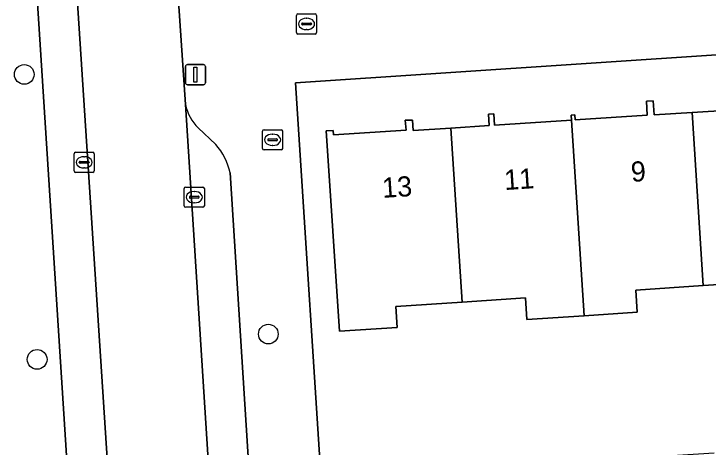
# Model space of a CAD drawing. Extents: x 159680 to 160786, y 387323 to 388340.
# Drawn here: x 160597.38 to 160631.84, y 388154.87 to 388176.4 of the extents above; entities that cross this region are included whole.
import ezdxf

# ---------------------------------------------------------------- set-up
doc = ezdxf.new("R2010")
doc.units = 0
for name, color, linetype in [('IMGEO_Boom', 7, 'Continuous'), ('IMGEO_Brandkraan', 7, 'Continuous'), ('IMGEO_Erf', 7, 'Continuous'), ('IMGEO_Kolk', 7, 'Continuous'), ('IMGEO_Lichtmast', 7, 'Continuous'), ('IMGEO_Pand', 7, 'Continuous'), ('IMGEO_Pand_nummerreeks', 7, 'Continuous'), ('IMGEO_Parkeervlak_open', 7, 'Continuous'), ('IMGEO_Rijbaan_lokaal_open', 7, 'Continuous'), ('IMGEO_Rioolput', 7, 'Continuous'), ('IMGEO_Voetpad_open', 7, 'Continuous')]:
    doc.layers.add(name, color=color, linetype=linetype)

msp = doc.modelspace()

# ---------------------------------------------------------------- linework, layer by layer
at = {"layer": 'IMGEO_Boom'}
for centre in [(160597.898, 388173.391), (160610.012, 388160.492), (160598.539, 388159.234)]:
    msp.add_circle(centre, 0.489, dxfattribs=at)
at = {"layer": 'IMGEO_Brandkraan'}
for p, q in [((160609.722, 388169.719), (160609.722, 388170.571)), ((160609.797, 388170.645), (160610.649, 388170.645)), ((160610.21, 388170.425), (160610.235, 388170.425)), ((160610.723, 388170.571), (160610.723, 388169.719)), ((160609.981, 388170.139), (160609.981, 388170.151)), ((160610.419, 388170.102), (160610.021, 388170.102)), ((160610.024, 388170.188), (160610.422, 388170.188)), ((160610.465, 388170.151), (160610.465, 388170.139)), ((160610.233, 388169.865), (160610.208, 388169.865)), ((160610.649, 388169.645), (160609.797, 388169.645))]:
    msp.add_line(p, q, dxfattribs=at)
for points in [[(160609.722, 388169.719), (160609.722, 388170.571)], [(160609.797, 388170.645), (160610.649, 388170.645)], [(160610.723, 388170.571), (160610.723, 388169.719)], [(160610.649, 388169.645), (160609.797, 388169.645)]]:
    msp.add_lwpolyline(points, dxfattribs=at)
for centre, radius, start, end in [((160609.799, 388170.569), 0.0765, 91.552, 178.448), ((160609.799, 388170.569), 0.0765, 91.552, 178.448), ((160610.647, 388170.569), 0.0765, 1.552, 88.448), ((160610.647, 388170.569), 0.0765, 1.552, 88.448), ((160610.021, 388170.148), 0.0403, 85.8775, 175.7526), ((160610.018, 388170.138), 0.0366, 178.938, 274.7102), ((160610.422, 388170.145), 0.043, 264.8664, 352.4533), ((160610.426, 388170.15), 0.0386, 1.7309, 96.639), ((160609.799, 388169.721), 0.0765, 181.552, 268.448), ((160609.799, 388169.721), 0.0765, 181.552, 268.448), ((160610.647, 388169.721), 0.0765, 271.552, 358.448), ((160610.647, 388169.721), 0.0765, 271.552, 358.448)]:
    msp.add_arc(centre, radius, start, end, dxfattribs=at)
for centre, major_axis, ratio, start_param, end_param in [((160610.209, 388170.145), (-0.387, 0.002), 0.722429, 4.712389, 7.853982), ((160610.234, 388170.145), (-0.39, 0.002), 0.717154, 1.570796, 4.712389)]:
    msp.add_ellipse(centre, major_axis=major_axis, ratio=ratio, start_param=start_param, end_param=end_param, dxfattribs=at)
at = {"layer": 'IMGEO_Erf'}
for points in [[(160654.39, 388175.849), (160611.36, 388172.98), (160612.796, 388150.646), (160613.175, 388150.67), (160612.998, 388153.329), (160618.62, 388153.702), (160618.776, 388151.041), (160622.507, 388151.288), (160622.329, 388153.947), (160624.847, 388154.114), (160625.018, 388151.454), (160627.634, 388151.628), (160627.463, 388154.288), (160632.136, 388154.597)], [(160634.703, 388163.105), (160631.6, 388162.901), (160628.244, 388162.681), (160628.316, 388161.575), (160625.683, 388161.402), (160622.847, 388161.216), (160622.777, 388162.287), (160619.628, 388162.08), (160616.337, 388161.864), (160616.406, 388160.821), (160613.54, 388160.633), (160612.887, 388170.59), (160613.226, 388170.612), (160613.241, 388170.387), (160616.846, 388170.623), (160616.808, 388171.119), (160617.166, 388171.121), (160617.2, 388170.601), (160619.071, 388170.724), (160620.971, 388170.848), (160620.934, 388171.412), (160621.198, 388171.429), (160621.235, 388170.87), (160625.057, 388171.12), (160625.04, 388171.377), (160625.219, 388171.389), (160625.236, 388171.13), (160628.819, 388171.365), (160628.773, 388172.059), (160629.11, 388172.081), (160629.156, 388171.379), (160631.045, 388171.503), (160632.912, 388171.625)]]:
    msp.add_lwpolyline(points, dxfattribs=at)
at = {"layer": 'IMGEO_Kolk'}
for p, q in [((160600.371, 388168.601), (160600.371, 388169.453)), ((160600.446, 388169.527), (160601.298, 388169.527)), ((160601.372, 388169.453), (160601.372, 388168.601)), ((160600.63, 388169.021), (160600.63, 388169.033)), ((160601.068, 388168.984), (160600.67, 388168.984)), ((160600.673, 388169.07), (160601.071, 388169.07)), ((160600.859, 388169.307), (160600.884, 388169.307)), ((160601.114, 388169.033), (160601.114, 388169.021)), ((160600.882, 388168.747), (160600.857, 388168.747)), ((160601.298, 388168.527), (160600.446, 388168.527)), ((160605.835, 388166.869), (160605.835, 388167.721)), ((160605.91, 388167.795), (160606.762, 388167.795)), ((160606.836, 388167.721), (160606.836, 388166.869)), ((160606.094, 388167.289), (160606.094, 388167.301)), ((160606.137, 388167.338), (160606.535, 388167.338)), ((160606.323, 388167.575), (160606.348, 388167.575)), ((160606.578, 388167.301), (160606.578, 388167.289)), ((160606.532, 388167.252), (160606.134, 388167.252)), ((160606.346, 388167.015), (160606.321, 388167.015)), ((160606.762, 388166.795), (160605.91, 388166.795))]:
    msp.add_line(p, q, dxfattribs=at)
for points in [[(160600.371, 388168.601), (160600.371, 388169.453)], [(160600.446, 388169.527), (160601.298, 388169.527)], [(160601.372, 388169.453), (160601.372, 388168.601)], [(160601.298, 388168.527), (160600.446, 388168.527)], [(160605.835, 388166.869), (160605.835, 388167.721)], [(160605.91, 388167.795), (160606.762, 388167.795)], [(160606.836, 388167.721), (160606.836, 388166.869)], [(160606.762, 388166.795), (160605.91, 388166.795)]]:
    msp.add_lwpolyline(points, dxfattribs=at)
for centre, radius, start, end in [((160600.448, 388169.451), 0.0765, 91.552, 178.448), ((160600.448, 388169.451), 0.0765, 91.552, 178.448), ((160601.296, 388169.451), 0.0765, 1.552, 88.448), ((160601.296, 388169.451), 0.0765, 1.552, 88.448), ((160600.67, 388169.03), 0.0403, 85.8775, 175.7526), ((160600.667, 388169.02), 0.0366, 178.938, 274.7102), ((160601.071, 388169.027), 0.043, 264.8664, 352.4533), ((160601.075, 388169.032), 0.0386, 1.7309, 96.639), ((160600.448, 388168.603), 0.0765, 181.552, 268.448), ((160600.448, 388168.603), 0.0765, 181.552, 268.448), ((160601.296, 388168.603), 0.0765, 271.552, 358.448), ((160601.296, 388168.603), 0.0765, 271.552, 358.448), ((160605.912, 388167.719), 0.0765, 91.552, 178.448), ((160605.912, 388167.719), 0.0765, 91.552, 178.448), ((160606.76, 388167.719), 0.0765, 1.552, 88.448), ((160606.76, 388167.719), 0.0765, 1.552, 88.448), ((160606.134, 388167.298), 0.0403, 85.8775, 175.7526), ((160606.131, 388167.288), 0.0366, 178.938, 274.7102), ((160606.535, 388167.295), 0.043, 264.8664, 352.4533), ((160606.539, 388167.3), 0.0386, 1.7309, 96.639), ((160605.912, 388166.871), 0.0765, 181.552, 268.448), ((160605.912, 388166.871), 0.0765, 181.552, 268.448), ((160606.76, 388166.871), 0.0765, 271.552, 358.448), ((160606.76, 388166.871), 0.0765, 271.552, 358.448)]:
    msp.add_arc(centre, radius, start, end, dxfattribs=at)
for centre, major_axis, ratio, start_param, end_param in [((160600.858, 388169.027), (-0.387, 0.002), 0.722429, 4.712389, 7.853982), ((160600.883, 388169.027), (-0.39, 0.002), 0.717154, 1.570796, 4.712389), ((160606.322, 388167.295), (-0.387, 0.002), 0.722429, 4.712389, 7.853982), ((160606.347, 388167.295), (-0.39, 0.002), 0.717154, 1.570796, 4.712389)]:
    msp.add_ellipse(centre, major_axis=major_axis, ratio=ratio, start_param=start_param, end_param=end_param, dxfattribs=at)
at = {"layer": 'IMGEO_Lichtmast'}
for p, q in [((160605.999, 388173.884), (160606.789, 388173.884)), ((160606.789, 388173.884), (160605.999, 388173.884)), ((160605.899, 388172.984), (160605.899, 388173.784)), ((160605.899, 388173.784), (160605.899, 388172.984)), ((160606.889, 388173.784), (160606.889, 388172.984)), ((160606.889, 388172.984), (160606.889, 388173.784)), ((160606.789, 388172.884), (160605.999, 388172.884)), ((160605.999, 388172.884), (160606.789, 388172.884))]:
    msp.add_line(p, q, dxfattribs=at)
msp.add_lwpolyline([(160606.319, 388173.759), (160606.469, 388173.759), (160606.469, 388173.009), (160606.319, 388173.009), (160606.319, 388173.759)], dxfattribs=at)
for centre, start, end in [((160605.999, 388173.784), 90, 180), ((160605.999, 388173.784), 90, 180), ((160606.789, 388173.784), 0, 90), ((160606.789, 388173.784), 360, 90), ((160605.999, 388172.984), 180, 270), ((160605.999, 388172.984), 180, 270), ((160606.789, 388172.984), 270, 0), ((160606.789, 388172.984), 270, 0)]:
    msp.add_arc(centre, 0.1, start, end, dxfattribs=at)
at = {"layer": 'IMGEO_Pand'}
for points in [[(160631.045, 388171.503), (160629.156, 388171.379), (160629.11, 388172.081), (160628.773, 388172.059), (160628.819, 388171.365), (160625.236, 388171.13), (160625.219, 388171.389), (160625.04, 388171.377), (160625.057, 388171.12), (160625.683, 388161.402), (160628.316, 388161.575), (160628.244, 388162.681), (160631.6, 388162.901)], [(160637.014, 388172.192), (160636.888, 388172.184), (160636.903, 388171.949), (160633.305, 388171.713), (160633.263, 388172.342), (160632.867, 388172.316), (160632.912, 388171.625), (160631.045, 388171.503), (160631.6, 388162.901), (160634.703, 388163.105), (160634.761, 388162.214), (160637.645, 388162.403)], [(160625.057, 388171.12), (160621.235, 388170.87), (160621.198, 388171.429), (160620.934, 388171.412), (160620.971, 388170.848), (160619.071, 388170.724), (160619.628, 388162.08), (160622.777, 388162.287), (160622.847, 388161.216), (160625.683, 388161.402)], [(160619.071, 388170.724), (160617.2, 388170.601), (160617.166, 388171.121), (160616.808, 388171.119), (160616.846, 388170.623), (160613.241, 388170.387), (160613.226, 388170.612), (160612.887, 388170.59), (160613.54, 388160.633), (160616.406, 388160.821), (160616.337, 388161.864), (160619.628, 388162.08)]]:
    msp.add_lwpolyline(points, close=True, dxfattribs=at)
at = {"layer": 'IMGEO_Parkeervlak_open'}
for points in [[(160597.384, 388195.303), (160600.657, 388144.124)], [(160602.908, 388140.574), (160599.394, 388194.501)], [(160605.899, 388171.891), (160609.638, 388113.23)], [(160607.399, 388169.913), (160606.53, 388170.734)], [(160611.679, 388112.342), (160608.115, 388168.496)]]:
    msp.add_lwpolyline(points, dxfattribs=at)
for centre, radius, start, end in [((160608.177, 388172.383), 2.331, 192.1836, 225.0304), ((160605.19, 388167.908), 2.983, 11.3748, 42.2395)]:
    msp.add_arc(centre, radius, start, end, dxfattribs=at)
at = {"layer": 'IMGEO_Rijbaan_lokaal_open'}
for points in [[(160599.394, 388194.501), (160602.908, 388140.574), (160604.093, 388122.636)], [(160609.638, 388113.23), (160605.899, 388171.891), (160604.998, 388185.364)]]:
    msp.add_lwpolyline(points, dxfattribs=at)
at = {"layer": 'IMGEO_Rioolput'}
for p, q in [((160611.408, 388175.476), (160611.408, 388176.328)), ((160611.483, 388176.402), (160612.335, 388176.402)), ((160612.409, 388176.328), (160612.409, 388175.476)), ((160611.667, 388175.896), (160611.667, 388175.908)), ((160611.71, 388175.945), (160612.108, 388175.945)), ((160611.896, 388176.182), (160611.921, 388176.182)), ((160612.151, 388175.908), (160612.151, 388175.896)), ((160612.105, 388175.859), (160611.707, 388175.859)), ((160611.919, 388175.622), (160611.894, 388175.622)), ((160612.335, 388175.402), (160611.483, 388175.402))]:
    msp.add_line(p, q, dxfattribs=at)
for points in [[(160611.408, 388175.476), (160611.408, 388176.328)], [(160611.483, 388176.402), (160612.335, 388176.402)], [(160612.409, 388176.328), (160612.409, 388175.476)], [(160612.335, 388175.402), (160611.483, 388175.402)]]:
    msp.add_lwpolyline(points, dxfattribs=at)
for centre, radius, start, end in [((160611.485, 388176.326), 0.0765, 91.552, 178.448), ((160611.485, 388176.326), 0.0765, 91.552, 178.448), ((160612.333, 388176.326), 0.0765, 1.552, 88.448), ((160612.333, 388176.326), 0.0765, 1.552, 88.448), ((160611.707, 388175.905), 0.0403, 85.8775, 175.7526), ((160611.704, 388175.895), 0.0366, 178.938, 274.7102), ((160612.108, 388175.902), 0.043, 264.8664, 352.4533), ((160612.112, 388175.907), 0.0386, 1.7309, 96.639), ((160611.485, 388175.478), 0.0765, 181.552, 268.448), ((160611.485, 388175.478), 0.0765, 181.552, 268.448), ((160612.333, 388175.478), 0.0765, 271.552, 358.448), ((160612.333, 388175.478), 0.0765, 271.552, 358.448)]:
    msp.add_arc(centre, radius, start, end, dxfattribs=at)
for centre, major_axis, ratio, start_param, end_param in [((160611.895, 388175.902), (-0.387, 0.002), 0.722429, 4.712389, 7.853982), ((160611.92, 388175.902), (-0.39, 0.002), 0.717154, 1.570796, 4.712389)]:
    msp.add_ellipse(centre, major_axis=major_axis, ratio=ratio, start_param=start_param, end_param=end_param, dxfattribs=at)
at = {"layer": 'IMGEO_Voetpad_open'}
for points in [[(160600.657, 388144.124), (160597.384, 388195.303)], [(160604.998, 388185.364), (160605.899, 388171.891)], [(160615.593, 388107.121), (160612.884, 388149.277), (160612.796, 388150.646), (160611.36, 388172.98), (160654.39, 388175.849), (160654.494, 388175.853), (160654.666, 388175.847), (160654.836, 388175.826), (160655.004, 388175.79), (160655.168, 388175.739), (160655.326, 388175.673), (160655.479, 388175.594), (160655.623, 388175.501), (160655.759, 388175.396), (160655.884, 388175.279), (160655.999, 388175.151), (160656.102, 388175.014), (160656.192, 388174.868), (160656.269, 388174.714), (160656.331, 388174.555), (160656.38, 388174.39), (160656.413, 388174.222), (160655.879, 388182.521)], [(160606.53, 388170.734), (160607.399, 388169.913)], [(160608.115, 388168.496), (160611.679, 388112.342)]]:
    msp.add_lwpolyline(points, dxfattribs=at)
for centre, radius, start, end in [((160608.177, 388172.383), 2.331, 192.1836, 225.0304), ((160605.19, 388167.908), 2.983, 11.3748, 42.2395)]:
    msp.add_arc(centre, radius, start, end, dxfattribs=at)

# ---------------------------------------------------------------- texts
at = {"layer": 'IMGEO_Pand_nummerreeks'}
for s, rotation, p in [('9', 3.6727, (160628.035, 388168.051)), ('11', 3.6727, (160621.747, 388167.647)), ('13', 3.6745, (160615.69, 388167.258))]:
    msp.add_text(s, height=1, rotation=rotation, dxfattribs=at).set_placement(p)

doc.saveas('drawing.dxf')
